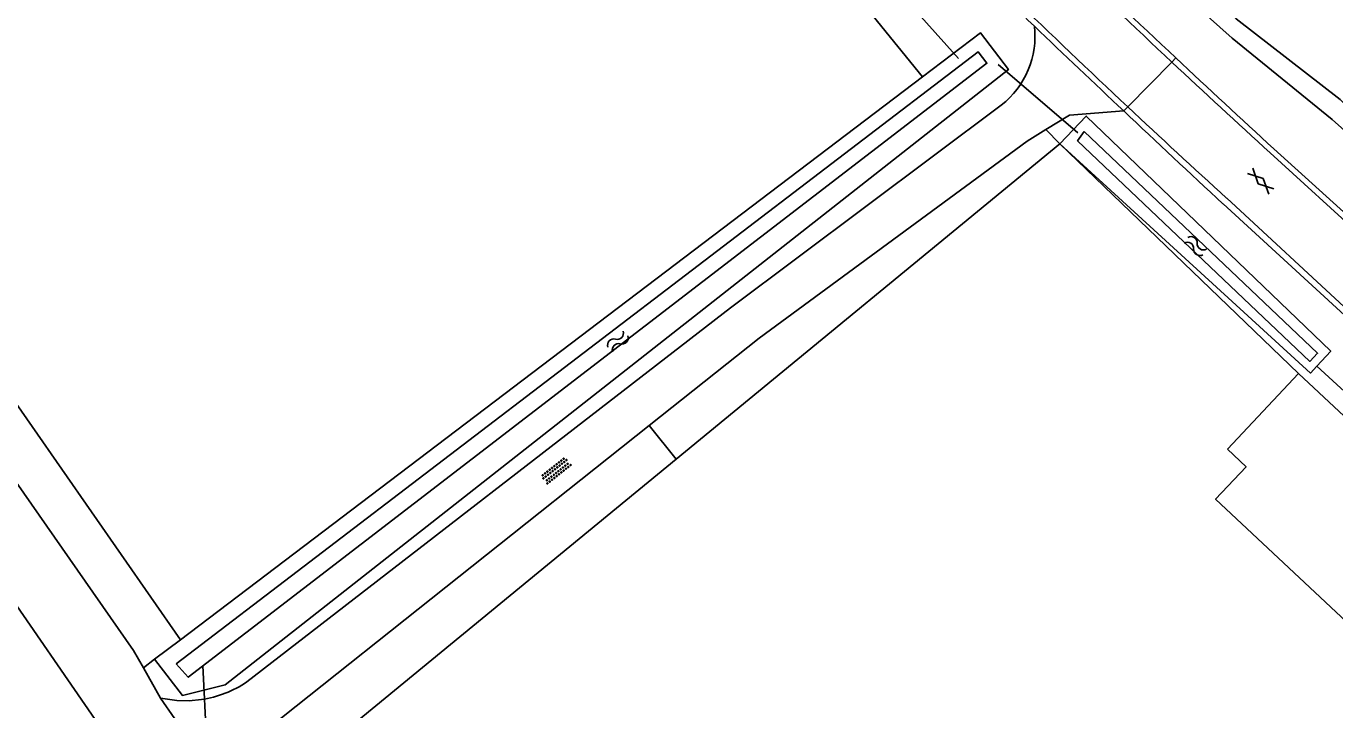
# Model space of a CAD drawing. Extents: x 136000 to 141000, y 400494 to 402006.
# Drawn here: x 136809.5 to 136898.4, y 401080.6 to 401127 of the extents above; entities that cross this region are included whole.
import ezdxf

# ---------------------------------------------------------------- set-up
doc = ezdxf.new("R2010")
doc.units = 0
for name, color, linetype in [('gg-afsc-erfafscheiding', 7, 'Continuous'), ('gg-bbg-gedigitaliseerde bebouwing', 7, 'Continuous'), ('gg-bbg-hoofdgebouw', 7, 'Continuous'), ('gg-knt-bronhoudergrens', 7, 'Continuous'), ('gg-knt-onverhard', 7, 'Continuous'), ('gg-knt-verharding', 7, 'Continuous'), ('gg-kntw-bovenkant insteek waterloop', 7, 'Continuous'), ('gg-kntw-waterlijn', 7, 'Continuous'), ('gg-kwrk-duiker nz buis', 7, 'Continuous'), ('gt-grn-groengrens', 7, 'Continuous'), ('gt-grn-groengrens NZ', 7, 'Continuous'), ('gt-grn-weggrens', 7, 'Continuous'), ('gt-symb-gesloten verharding', 7, 'Continuous'), ('gt-symb-overige verharding', 7, 'Continuous'), ('gt-symb-watersymbool', 7, 'Continuous')]:
    doc.layers.add(name, color=color, linetype=linetype)

# ---------------------------------------------------------------- blocks, each defined once
blk = doc.blocks.new('gt0-GESVH1')
at = {"layer": 'gt-symb-gesloten verharding'}
for p, q in [((-0.992, -0.261), (0.008, 0.239)), ((0.008, -0.261), (-0.992, 0.239)), ((0.008, 0.239), (1.008, -0.261)), ((1.008, 0.239), (0.008, -0.261))]:
    blk.add_line(p, q, dxfattribs=at)
blk = doc.blocks.new('gt0-WA')
at = {"layer": 'gt-symb-watersymbool'}
for centre, start, end in [((-0.323, 0.022), 28.07249, 151.92751), ((0.427, 0.422), 208.07248, 331.92751), ((-0.323, -0.428), 28.07249, 151.92751), ((0.427, -0.028), 208.07248, 331.92751)]:
    blk.add_arc(centre, 0.425, start, end, dxfattribs=at)
blk = doc.blocks.new('gt0-OVH')
at = {"layer": 'gt-symb-overige verharding'}
for points in [[(-0.972, 0.298), (-0.967, 0.308), (-0.965, 0.319), (-0.966, 0.33), (-0.971, 0.34), (-0.978, 0.348), (-0.988, 0.353), (-0.999, 0.355), (-1.01, 0.354), (-1.02, 0.349), (-1.028, 0.342), (-1.033, 0.332), (-1.035, 0.321), (-1.034, 0.31), (-1.029, 0.3), (-1.022, 0.292), (-1.012, 0.287), (-1.001, 0.285), (-0.99, 0.286), (-0.98, 0.291)], [(-0.872, 0.106), (-0.867, 0.116), (-0.865, 0.126), (-0.866, 0.137), (-0.871, 0.147), (-0.878, 0.156), (-0.888, 0.161), (-0.899, 0.163), (-0.91, 0.162), (-0.92, 0.157), (-0.928, 0.15), (-0.933, 0.14), (-0.935, 0.129), (-0.934, 0.118), (-0.929, 0.108), (-0.922, 0.1), (-0.912, 0.095), (-0.901, 0.092), (-0.89, 0.094), (-0.88, 0.098)], [(-0.772, 0.298), (-0.767, 0.308), (-0.765, 0.319), (-0.766, 0.33), (-0.771, 0.34), (-0.778, 0.348), (-0.788, 0.353), (-0.799, 0.355), (-0.81, 0.354), (-0.82, 0.349), (-0.828, 0.342), (-0.833, 0.332), (-0.835, 0.321), (-0.834, 0.31), (-0.829, 0.3), (-0.822, 0.292), (-0.812, 0.287), (-0.801, 0.285), (-0.79, 0.286), (-0.78, 0.291)], [(-0.672, 0.106), (-0.667, 0.116), (-0.665, 0.126), (-0.666, 0.137), (-0.671, 0.147), (-0.678, 0.156), (-0.688, 0.161), (-0.699, 0.163), (-0.71, 0.162), (-0.72, 0.157), (-0.728, 0.15), (-0.733, 0.14), (-0.735, 0.129), (-0.734, 0.118), (-0.729, 0.108), (-0.722, 0.1), (-0.712, 0.095), (-0.701, 0.092), (-0.69, 0.094), (-0.68, 0.098)], [(-0.572, 0.298), (-0.567, 0.308), (-0.565, 0.319), (-0.566, 0.33), (-0.571, 0.34), (-0.578, 0.348), (-0.588, 0.353), (-0.599, 0.355), (-0.61, 0.354), (-0.62, 0.349), (-0.628, 0.342), (-0.633, 0.332), (-0.635, 0.321), (-0.634, 0.31), (-0.629, 0.3), (-0.622, 0.292), (-0.612, 0.287), (-0.601, 0.285), (-0.59, 0.286), (-0.58, 0.291)], [(-0.472, 0.106), (-0.467, 0.116), (-0.465, 0.126), (-0.466, 0.137), (-0.471, 0.147), (-0.478, 0.156), (-0.488, 0.161), (-0.499, 0.163), (-0.51, 0.162), (-0.52, 0.157), (-0.528, 0.15), (-0.533, 0.14), (-0.535, 0.129), (-0.534, 0.118), (-0.529, 0.108), (-0.522, 0.1), (-0.512, 0.095), (-0.501, 0.092), (-0.49, 0.094), (-0.48, 0.098)], [(-0.372, 0.298), (-0.367, 0.308), (-0.365, 0.319), (-0.366, 0.33), (-0.371, 0.34), (-0.378, 0.348), (-0.388, 0.353), (-0.399, 0.355), (-0.41, 0.354), (-0.42, 0.349), (-0.428, 0.342), (-0.433, 0.332), (-0.435, 0.321), (-0.434, 0.31), (-0.429, 0.3), (-0.422, 0.292), (-0.412, 0.287), (-0.401, 0.285), (-0.39, 0.286), (-0.38, 0.291)], [(-0.272, 0.106), (-0.267, 0.116), (-0.265, 0.126), (-0.266, 0.137), (-0.271, 0.147), (-0.278, 0.156), (-0.288, 0.161), (-0.299, 0.163), (-0.31, 0.162), (-0.32, 0.157), (-0.328, 0.15), (-0.333, 0.14), (-0.335, 0.129), (-0.334, 0.118), (-0.329, 0.108), (-0.322, 0.1), (-0.312, 0.095), (-0.301, 0.092), (-0.29, 0.094), (-0.28, 0.098)], [(-0.172, 0.298), (-0.167, 0.308), (-0.165, 0.319), (-0.166, 0.33), (-0.171, 0.34), (-0.178, 0.348), (-0.188, 0.353), (-0.199, 0.355), (-0.21, 0.354), (-0.22, 0.349), (-0.228, 0.342), (-0.233, 0.332), (-0.235, 0.321), (-0.234, 0.31), (-0.229, 0.3), (-0.222, 0.292), (-0.212, 0.287), (-0.201, 0.285), (-0.19, 0.286), (-0.18, 0.291)], [(-0.072, 0.106), (-0.067, 0.116), (-0.065, 0.126), (-0.066, 0.137), (-0.071, 0.147), (-0.078, 0.156), (-0.088, 0.161), (-0.099, 0.163), (-0.11, 0.162), (-0.12, 0.157), (-0.128, 0.15), (-0.133, 0.14), (-0.135, 0.129), (-0.134, 0.118), (-0.129, 0.108), (-0.122, 0.1), (-0.112, 0.095), (-0.101, 0.092), (-0.09, 0.094), (-0.08, 0.098)], [(0.028, 0.298), (0.033, 0.308), (0.035, 0.319), (0.034, 0.33), (0.029, 0.34), (0.022, 0.348), (0.012, 0.353), (0.001, 0.355), (-0.01, 0.354), (-0.02, 0.349), (-0.028, 0.342), (-0.033, 0.332), (-0.035, 0.321), (-0.034, 0.31), (-0.029, 0.3), (-0.022, 0.292), (-0.012, 0.287), (-0.001, 0.285), (0.01, 0.286), (0.02, 0.291)], [(0.128, 0.106), (0.133, 0.116), (0.135, 0.126), (0.134, 0.137), (0.129, 0.147), (0.122, 0.156), (0.112, 0.161), (0.101, 0.163), (0.09, 0.162), (0.08, 0.157), (0.072, 0.15), (0.067, 0.14), (0.065, 0.129), (0.066, 0.118), (0.071, 0.108), (0.078, 0.1), (0.088, 0.095), (0.099, 0.092), (0.11, 0.094), (0.12, 0.098)], [(0.228, 0.298), (0.233, 0.308), (0.235, 0.319), (0.234, 0.33), (0.229, 0.34), (0.222, 0.348), (0.212, 0.353), (0.201, 0.355), (0.19, 0.354), (0.18, 0.349), (0.172, 0.342), (0.167, 0.332), (0.165, 0.321), (0.166, 0.31), (0.171, 0.3), (0.178, 0.292), (0.188, 0.287), (0.199, 0.285), (0.21, 0.286), (0.22, 0.291)], [(0.328, 0.106), (0.333, 0.116), (0.335, 0.126), (0.334, 0.137), (0.329, 0.147), (0.322, 0.156), (0.312, 0.161), (0.301, 0.163), (0.29, 0.162), (0.28, 0.157), (0.272, 0.15), (0.267, 0.14), (0.265, 0.129), (0.266, 0.118), (0.271, 0.108), (0.278, 0.1), (0.288, 0.095), (0.299, 0.092), (0.31, 0.094), (0.32, 0.098)], [(0.428, 0.298), (0.433, 0.308), (0.435, 0.319), (0.434, 0.33), (0.429, 0.34), (0.422, 0.348), (0.412, 0.353), (0.401, 0.355), (0.39, 0.354), (0.38, 0.349), (0.372, 0.342), (0.367, 0.332), (0.365, 0.321), (0.366, 0.31), (0.371, 0.3), (0.378, 0.292), (0.388, 0.287), (0.399, 0.285), (0.41, 0.286), (0.42, 0.291)], [(0.528, 0.106), (0.533, 0.116), (0.535, 0.126), (0.534, 0.137), (0.529, 0.147), (0.522, 0.156), (0.512, 0.161), (0.501, 0.163), (0.49, 0.162), (0.48, 0.157), (0.472, 0.15), (0.467, 0.14), (0.465, 0.129), (0.466, 0.118), (0.471, 0.108), (0.478, 0.1), (0.488, 0.095), (0.499, 0.092), (0.51, 0.094), (0.52, 0.098)], [(0.628, 0.298), (0.633, 0.308), (0.635, 0.319), (0.634, 0.33), (0.629, 0.34), (0.622, 0.348), (0.612, 0.353), (0.601, 0.355), (0.59, 0.354), (0.58, 0.349), (0.572, 0.342), (0.567, 0.332), (0.565, 0.321), (0.566, 0.31), (0.571, 0.3), (0.578, 0.292), (0.588, 0.287), (0.599, 0.285), (0.61, 0.286), (0.62, 0.291)], [(0.728, 0.106), (0.733, 0.116), (0.735, 0.126), (0.734, 0.137), (0.729, 0.147), (0.722, 0.156), (0.712, 0.161), (0.701, 0.163), (0.69, 0.162), (0.68, 0.157), (0.672, 0.15), (0.667, 0.14), (0.665, 0.129), (0.666, 0.118), (0.671, 0.108), (0.678, 0.1), (0.688, 0.095), (0.699, 0.092), (0.71, 0.094), (0.72, 0.098)], [(0.828, 0.298), (0.833, 0.308), (0.835, 0.319), (0.834, 0.33), (0.829, 0.34), (0.822, 0.348), (0.812, 0.353), (0.801, 0.355), (0.79, 0.354), (0.78, 0.349), (0.772, 0.342), (0.767, 0.332), (0.765, 0.321), (0.766, 0.31), (0.771, 0.3), (0.778, 0.292), (0.788, 0.287), (0.799, 0.285), (0.81, 0.286), (0.82, 0.291)], [(0.928, 0.106), (0.933, 0.116), (0.935, 0.126), (0.934, 0.137), (0.929, 0.147), (0.922, 0.156), (0.912, 0.161), (0.901, 0.163), (0.89, 0.162), (0.88, 0.157), (0.872, 0.15), (0.867, 0.14), (0.865, 0.129), (0.866, 0.118), (0.871, 0.108), (0.878, 0.1), (0.888, 0.095), (0.899, 0.092), (0.91, 0.094), (0.92, 0.098)], [(1.028, 0.298), (1.033, 0.308), (1.035, 0.319), (1.034, 0.33), (1.029, 0.34), (1.022, 0.348), (1.012, 0.353), (1.001, 0.355), (0.99, 0.354), (0.98, 0.349), (0.972, 0.342), (0.967, 0.332), (0.965, 0.321), (0.966, 0.31), (0.971, 0.3), (0.978, 0.292), (0.988, 0.287), (0.999, 0.285), (1.01, 0.286), (1.02, 0.291)], [(-0.972, -0.142), (-0.967, -0.132), (-0.965, -0.121), (-0.966, -0.11), (-0.971, -0.1), (-0.978, -0.092), (-0.988, -0.087), (-0.999, -0.085), (-1.01, -0.086), (-1.02, -0.091), (-1.028, -0.098), (-1.033, -0.108), (-1.035, -0.119), (-1.034, -0.13), (-1.029, -0.14), (-1.022, -0.148), (-1.012, -0.153), (-1.001, -0.155), (-0.99, -0.154), (-0.98, -0.149)], [(-0.872, -0.334), (-0.867, -0.324), (-0.865, -0.314), (-0.866, -0.303), (-0.871, -0.293), (-0.878, -0.284), (-0.888, -0.279), (-0.899, -0.277), (-0.91, -0.278), (-0.92, -0.283), (-0.928, -0.29), (-0.933, -0.3), (-0.935, -0.311), (-0.934, -0.322), (-0.929, -0.332), (-0.922, -0.34), (-0.912, -0.345), (-0.901, -0.348), (-0.89, -0.346), (-0.88, -0.342)], [(-0.772, -0.142), (-0.767, -0.132), (-0.765, -0.121), (-0.766, -0.11), (-0.771, -0.1), (-0.778, -0.092), (-0.788, -0.087), (-0.799, -0.085), (-0.81, -0.086), (-0.82, -0.091), (-0.828, -0.098), (-0.833, -0.108), (-0.835, -0.119), (-0.834, -0.13), (-0.829, -0.14), (-0.822, -0.148), (-0.812, -0.153), (-0.801, -0.155), (-0.79, -0.154), (-0.78, -0.149)], [(-0.672, -0.334), (-0.667, -0.324), (-0.665, -0.314), (-0.666, -0.303), (-0.671, -0.293), (-0.678, -0.284), (-0.688, -0.279), (-0.699, -0.277), (-0.71, -0.278), (-0.72, -0.283), (-0.728, -0.29), (-0.733, -0.3), (-0.735, -0.311), (-0.734, -0.322), (-0.729, -0.332), (-0.722, -0.34), (-0.712, -0.345), (-0.701, -0.348), (-0.69, -0.346), (-0.68, -0.342)], [(-0.572, -0.142), (-0.567, -0.132), (-0.565, -0.121), (-0.566, -0.11), (-0.571, -0.1), (-0.578, -0.092), (-0.588, -0.087), (-0.599, -0.085), (-0.61, -0.086), (-0.62, -0.091), (-0.628, -0.098), (-0.633, -0.108), (-0.635, -0.119), (-0.634, -0.13), (-0.629, -0.14), (-0.622, -0.148), (-0.612, -0.153), (-0.601, -0.155), (-0.59, -0.154), (-0.58, -0.149)], [(-0.472, -0.334), (-0.467, -0.324), (-0.465, -0.314), (-0.466, -0.303), (-0.471, -0.293), (-0.478, -0.284), (-0.488, -0.279), (-0.499, -0.277), (-0.51, -0.278), (-0.52, -0.283), (-0.528, -0.29), (-0.533, -0.3), (-0.535, -0.311), (-0.534, -0.322), (-0.529, -0.332), (-0.522, -0.34), (-0.512, -0.345), (-0.501, -0.348), (-0.49, -0.346), (-0.48, -0.342)], [(-0.372, -0.142), (-0.367, -0.132), (-0.365, -0.121), (-0.366, -0.11), (-0.371, -0.1), (-0.378, -0.092), (-0.388, -0.087), (-0.399, -0.085), (-0.41, -0.086), (-0.42, -0.091), (-0.428, -0.098), (-0.433, -0.108), (-0.435, -0.119), (-0.434, -0.13), (-0.429, -0.14), (-0.422, -0.148), (-0.412, -0.153), (-0.401, -0.155), (-0.39, -0.154), (-0.38, -0.149)], [(-0.272, -0.334), (-0.267, -0.324), (-0.265, -0.314), (-0.266, -0.303), (-0.271, -0.293), (-0.278, -0.284), (-0.288, -0.279), (-0.299, -0.277), (-0.31, -0.278), (-0.32, -0.283), (-0.328, -0.29), (-0.333, -0.3), (-0.335, -0.311), (-0.334, -0.322), (-0.329, -0.332), (-0.322, -0.34), (-0.312, -0.345), (-0.301, -0.348), (-0.29, -0.346), (-0.28, -0.342)], [(-0.172, -0.142), (-0.167, -0.132), (-0.165, -0.121), (-0.166, -0.11), (-0.171, -0.1), (-0.178, -0.092), (-0.188, -0.087), (-0.199, -0.085), (-0.21, -0.086), (-0.22, -0.091), (-0.228, -0.098), (-0.233, -0.108), (-0.235, -0.119), (-0.234, -0.13), (-0.229, -0.14), (-0.222, -0.148), (-0.212, -0.153), (-0.201, -0.155), (-0.19, -0.154), (-0.18, -0.149)], [(-0.072, -0.334), (-0.067, -0.324), (-0.065, -0.314), (-0.066, -0.303), (-0.071, -0.293), (-0.078, -0.284), (-0.088, -0.279), (-0.099, -0.277), (-0.11, -0.278), (-0.12, -0.283), (-0.128, -0.29), (-0.133, -0.3), (-0.135, -0.311), (-0.134, -0.322), (-0.129, -0.332), (-0.122, -0.34), (-0.112, -0.345), (-0.101, -0.348), (-0.09, -0.346), (-0.08, -0.342)], [(0.028, -0.142), (0.033, -0.132), (0.035, -0.121), (0.034, -0.11), (0.029, -0.1), (0.022, -0.092), (0.012, -0.087), (0.001, -0.085), (-0.01, -0.086), (-0.02, -0.091), (-0.028, -0.098), (-0.033, -0.108), (-0.035, -0.119), (-0.034, -0.13), (-0.029, -0.14), (-0.022, -0.148), (-0.012, -0.153), (-0.001, -0.155), (0.01, -0.154), (0.02, -0.149)], [(0.128, -0.334), (0.133, -0.324), (0.135, -0.314), (0.134, -0.303), (0.129, -0.293), (0.122, -0.284), (0.112, -0.279), (0.101, -0.277), (0.09, -0.278), (0.08, -0.283), (0.072, -0.29), (0.067, -0.3), (0.065, -0.311), (0.066, -0.322), (0.071, -0.332), (0.078, -0.34), (0.088, -0.345), (0.099, -0.348), (0.11, -0.346), (0.12, -0.342)], [(0.228, -0.142), (0.233, -0.132), (0.235, -0.121), (0.234, -0.11), (0.229, -0.1), (0.222, -0.092), (0.212, -0.087), (0.201, -0.085), (0.19, -0.086), (0.18, -0.091), (0.172, -0.098), (0.167, -0.108), (0.165, -0.119), (0.166, -0.13), (0.171, -0.14), (0.178, -0.148), (0.188, -0.153), (0.199, -0.155), (0.21, -0.154), (0.22, -0.149)], [(0.328, -0.334), (0.333, -0.324), (0.335, -0.314), (0.334, -0.303), (0.329, -0.293), (0.322, -0.284), (0.312, -0.279), (0.301, -0.277), (0.29, -0.278), (0.28, -0.283), (0.272, -0.29), (0.267, -0.3), (0.265, -0.311), (0.266, -0.322), (0.271, -0.332), (0.278, -0.34), (0.288, -0.345), (0.299, -0.348), (0.31, -0.346), (0.32, -0.342)], [(0.428, -0.142), (0.433, -0.132), (0.435, -0.121), (0.434, -0.11), (0.429, -0.1), (0.422, -0.092), (0.412, -0.087), (0.401, -0.085), (0.39, -0.086), (0.38, -0.091), (0.372, -0.098), (0.367, -0.108), (0.365, -0.119), (0.366, -0.13), (0.371, -0.14), (0.378, -0.148), (0.388, -0.153), (0.399, -0.155), (0.41, -0.154), (0.42, -0.149)], [(0.528, -0.334), (0.533, -0.324), (0.535, -0.314), (0.534, -0.303), (0.529, -0.293), (0.522, -0.284), (0.512, -0.279), (0.501, -0.277), (0.49, -0.278), (0.48, -0.283), (0.472, -0.29), (0.467, -0.3), (0.465, -0.311), (0.466, -0.322), (0.471, -0.332), (0.478, -0.34), (0.488, -0.345), (0.499, -0.348), (0.51, -0.346), (0.52, -0.342)], [(0.628, -0.142), (0.633, -0.132), (0.635, -0.121), (0.634, -0.11), (0.629, -0.1), (0.622, -0.092), (0.612, -0.087), (0.601, -0.085), (0.59, -0.086), (0.58, -0.091), (0.572, -0.098), (0.567, -0.108), (0.565, -0.119), (0.566, -0.13), (0.571, -0.14), (0.578, -0.148), (0.588, -0.153), (0.599, -0.155), (0.61, -0.154), (0.62, -0.149)], [(0.728, -0.334), (0.733, -0.324), (0.735, -0.314), (0.734, -0.303), (0.729, -0.293), (0.722, -0.284), (0.712, -0.279), (0.701, -0.277), (0.69, -0.278), (0.68, -0.283), (0.672, -0.29), (0.667, -0.3), (0.665, -0.311), (0.666, -0.322), (0.671, -0.332), (0.678, -0.34), (0.688, -0.345), (0.699, -0.348), (0.71, -0.346), (0.72, -0.342)], [(0.828, -0.142), (0.833, -0.132), (0.835, -0.121), (0.834, -0.11), (0.829, -0.1), (0.822, -0.092), (0.812, -0.087), (0.801, -0.085), (0.79, -0.086), (0.78, -0.091), (0.772, -0.098), (0.767, -0.108), (0.765, -0.119), (0.766, -0.13), (0.771, -0.14), (0.778, -0.148), (0.788, -0.153), (0.799, -0.155), (0.81, -0.154), (0.82, -0.149)], [(0.928, -0.334), (0.933, -0.324), (0.935, -0.314), (0.934, -0.303), (0.929, -0.293), (0.922, -0.284), (0.912, -0.279), (0.901, -0.277), (0.89, -0.278), (0.88, -0.283), (0.872, -0.29), (0.867, -0.3), (0.865, -0.311), (0.866, -0.322), (0.871, -0.332), (0.878, -0.34), (0.888, -0.345), (0.899, -0.348), (0.91, -0.346), (0.92, -0.342)], [(1.028, -0.142), (1.033, -0.132), (1.035, -0.121), (1.034, -0.11), (1.029, -0.1), (1.022, -0.092), (1.012, -0.087), (1.001, -0.085), (0.99, -0.086), (0.98, -0.091), (0.972, -0.098), (0.967, -0.108), (0.965, -0.119), (0.966, -0.13), (0.971, -0.14), (0.978, -0.148), (0.988, -0.153), (0.999, -0.155), (1.01, -0.154), (1.02, -0.149)]]:
    blk.add_lwpolyline(points, close=True, dxfattribs=at)

msp = doc.modelspace()

# ---------------------------------------------------------------- linework, layer by layer
at = {"layer": 'gg-afsc-erfafscheiding'}
for p, q in [((136870.376, 401123.6), (136867.03, 401127.699)), ((136853.645, 401097.624), (136879.698, 401119.03)), ((136879.698, 401119.03), (136895.889, 401103.45)), ((136827.593, 401076.217), (136853.645, 401097.624))]:
    msp.add_line(p, q, dxfattribs=at)
at = {"layer": 'gg-bbg-gedigitaliseerde bebouwing'}
msp.add_lwpolyline([(136900.207, 401085.574), (136890.266, 401094.901), (136892.334, 401097.105), (136891.06, 401098.3)], dxfattribs=at)
at = {"layer": 'gg-bbg-hoofdgebouw'}
for p, q in [((136895.889, 401103.45), (136891.06, 401098.3)), ((136907.85, 401092.23), (136895.889, 401103.45))]:
    msp.add_line(p, q, dxfattribs=at)
at = {"layer": 'gg-knt-bronhoudergrens'}
msp.add_line((136818.258, 401084.031), (136817.495, 401083.451), dxfattribs=at)
at = {"layer": 'gg-knt-onverhard'}
for p, q in [((136818.664, 401081.383), (136817.495, 401083.451)), ((136819.775, 401081.224), (136818.664, 401081.383))]:
    msp.add_line(p, q, dxfattribs=at)
for points in [[(136817.495, 401083.451), (136816.836, 401084.616), (136764.755, 401159.386), (136699.054, 401254.503), (136682.869, 401276.27), (136674.268, 401290), (136672.659, 401292.119)], [(136743.346, 401182.818), (136755.097, 401165.818), (136819.08, 401072.887)], [(136875.718, 401121.67), (136857.33, 401107.89), (136824.527, 401082.5)], [(136884.029, 401121.269), (136880.35, 401120.99), (136878.743, 401120.008)], [(136878.743, 401120.008), (136877.469, 401119.23), (136859.28, 401105.83), (136851.831, 401099.906)], [(136851.831, 401099.906), (136825.998, 401079.361), (136825.771, 401078.995)], [(136821.439, 401081.294), (136820.609, 401081.213), (136819.775, 401081.224)]]:
    msp.add_lwpolyline(points, dxfattribs=at)
for centre, radius, start, end in [((136872.099, 401126.337), 5.906, 307.78982, 6.74752), ((136820.309, 401088.743), 7.535, 278.62418, 304.04149)]:
    msp.add_arc(centre, radius, start, end, dxfattribs=at)
at = {"layer": 'gg-knt-verharding'}
for p, q in [((136893.959, 401118.427), (136907.049, 401106.456)), ((136894.212, 401118.7), (136901.793, 401111.818)), ((136890.765, 401114.961), (136899.011, 401107.411)), ((136891.014, 401115.348), (136899.277, 401107.698))]:
    msp.add_line(p, q, dxfattribs=at)
for centre, radius, start, end in [((137287.613, 401551.285), 585.085, 225.788342, 226.826332), ((137445.573, 401719.027), 815.1, 226.05096, 226.797014), ((137303.111, 401568.254), 612.328, 225.837482, 226.846181), ((137650.962, 401935.195), 1118.327, 226.150791, 226.274065), ((137685.928, 401971.41), 1168.666, 226.262488, 226.672631), ((137292, 401555.632), 591.257, 226.804592, 227.684621), ((137443.447, 401716.408), 811.736, 226.77984, 227.420028), ((137685.457, 401970.324), 1167.554, 226.65288, 227.105753), ((137298.36, 401562.999), 605.246, 226.834043, 227.69897)]:
    msp.add_arc(centre, radius, start, end, dxfattribs=at)
at = {"layer": 'gg-kntw-bovenkant insteek waterloop'}
for p, q in [((136820.004, 401085.357), (136870.376, 401123.6)), ((136818.258, 401084.031), (136820.004, 401085.357))]:
    msp.add_line(p, q, dxfattribs=at)
for points in [[(136881.444, 401136.05), (136880.917, 401135.59), (136891.395, 401126.211), (136898.168, 401120.694), (136904.741, 401114.833)], [(136905.395, 401115.53), (136898.719, 401122.045), (136891.656, 401127.535), (136882.01, 401136.545)], [(136870.376, 401123.6), (136874.299, 401126.578), (136876.203, 401124.085), (136823.042, 401082.299), (136820.148, 401081.582), (136818.258, 401084.031)], [(136897.132, 401103.927), (136898.075, 401104.953), (136881.488, 401120.924), (136879.698, 401119.03)], [(136879.698, 401119.03), (136896.711, 401103.469), (136897.132, 401103.927)]]:
    msp.add_lwpolyline(points, dxfattribs=at)
at = {"layer": 'gg-kntw-waterlijn'}
for points in [[(136819.723, 401083.724), (136874.153, 401125.284), (136874.74, 401124.514), (136820.544, 401082.809), (136819.723, 401083.724)], [(136881.333, 401119.875), (136897.188, 401104.816), (136896.66, 401104.26), (136880.898, 401119.231), (136881.333, 401119.875)]]:
    msp.add_lwpolyline(points, dxfattribs=at)
at = {"layer": 'gg-kwrk-duiker nz buis'}
for p, q in [((136872.825, 401124.845), (136868.222, 401129.952)), ((136875.513, 401124.424), (136880.913, 401119.779)), ((136822.812, 401058.711), (136821.527, 401083.617))]:
    msp.add_line(p, q, dxfattribs=at)
at = {"layer": 'gt-grn-groengrens'}
for p, q in [((136879.698, 401119.03), (136878.743, 401120.008)), ((136908.829, 401093.175), (136897.132, 401103.927)), ((136853.645, 401097.624), (136851.831, 401099.906))]:
    msp.add_line(p, q, dxfattribs=at)
at = {"layer": 'gt-grn-groengrens NZ'}
msp.add_lwpolyline([(136820.004, 401085.357), (136791.801, 401125.923), (136775.027, 401150.047), (136756.711, 401176.257)], dxfattribs=at)
at = {"layer": 'gt-grn-weggrens'}
for p, q in [((136884.303, 401121.548), (136887.291, 401124.592)), ((136887.291, 401124.592), (136887.568, 401124.874)), ((136884.029, 401121.269), (136884.303, 401121.548)), ((136818.664, 401081.383), (136825.282, 401071.892))]:
    msp.add_line(p, q, dxfattribs=at)

# ---------------------------------------------------------------- block references
at = {"layer": 'gt-symb-gesloten verharding', "rotation": -44.35170201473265}
msp.add_blockref('gt0-GESVH1', (136893.327, 401116.518), dxfattribs=at)
at = {"layer": 'gt-symb-overige verharding', "rotation": -141.53705293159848}
msp.add_blockref('gt0-OVH', (136845.502, 401096.845), dxfattribs=at)
at = {"layer": 'gt-symb-watersymbool'}
for p, rotation in [((136888.848, 401112.126), -32.00538320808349), ((136849.66, 401105.58), 45.891375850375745)]:
    msp.add_blockref('gt0-WA', p, dxfattribs=dict(at, rotation=rotation))

doc.saveas('drawing.dxf')
